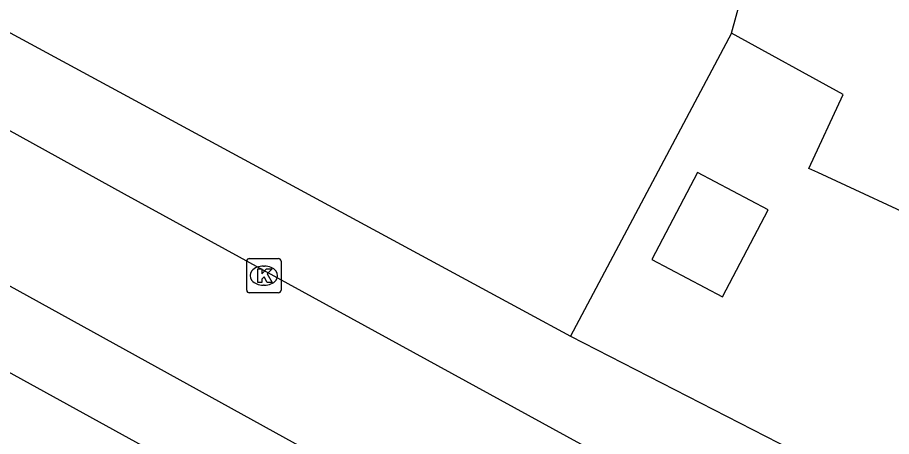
# Model space of a CAD drawing. Extents: x 161087 to 161922, y 382574 to 383873.
# Drawn here: x 161793.57 to 161819.09, y 383171.77 to 383184 of the extents above; entities that cross this region are included whole.
import ezdxf

# ---------------------------------------------------------------- set-up
doc = ezdxf.new("R2010")
doc.units = 0
for name, color, linetype in [('IMGEO_Fietspad_gesloten', 7, 'Continuous'), ('IMGEO_Kolk', 7, 'Continuous'), ('IMGEO_Lage_trafo', 7, 'Continuous'), ('IMGEO_Pand', 7, 'Continuous'), ('IMGEO_Rijbaan_lokaal_gesloten', 7, 'Continuous'), ('IMGEO_Voetpad_open', 7, 'Continuous')]:
    doc.layers.add(name, color=color, linetype=linetype)

msp = doc.modelspace()

# ---------------------------------------------------------------- linework, layer by layer
at = {"layer": 'IMGEO_Fietspad_gesloten'}
for points in [[(161813.482, 383169.651), (161808.082, 383172.609), (161796.69, 383178.843), (161781.538, 383187.211), (161765.085, 383196.212), (161740.293, 383209.885), (161724.103, 383218.792), (161711.611, 383225.692), (161701.802, 383231.102)], [(161792.325, 383176.719), (161806.343, 383168.996), (161806.62, 383168.844)]]:
    msp.add_lwpolyline(points, dxfattribs=at)
at = {"layer": 'IMGEO_Kolk'}
for p, q in [((161800.263, 383176.041), (161800.263, 383176.893)), ((161800.338, 383176.967), (161801.19, 383176.967)), ((161801.264, 383176.893), (161801.264, 383176.041)), ((161800.751, 383176.747), (161800.776, 383176.747)), ((161800.774, 383176.187), (161800.749, 383176.187)), ((161801.19, 383175.967), (161800.338, 383175.967))]:
    msp.add_line(p, q, dxfattribs=at)
for points in [[(161800.263, 383176.041), (161800.263, 383176.893)], [(161800.338, 383176.967), (161801.19, 383176.967)], [(161801.264, 383176.893), (161801.264, 383176.041)], [(161800.584, 383176.667), (161800.707, 383176.667), (161800.707, 383176.516), (161800.837, 383176.667), (161801.001, 383176.667), (161800.855, 383176.516), (161801.008, 383176.267), (161800.856, 383176.267), (161800.771, 383176.431), (161800.707, 383176.364), (161800.707, 383176.267), (161800.584, 383176.267), (161800.584, 383176.667)], [(161801.19, 383175.967), (161800.338, 383175.967)]]:
    msp.add_lwpolyline(points, dxfattribs=at)
for centre, start, end in [((161800.34, 383176.891), 91.552, 178.448), ((161800.34, 383176.891), 91.552, 178.448), ((161801.188, 383176.891), 1.552, 88.448), ((161801.188, 383176.891), 1.552, 88.448), ((161800.34, 383176.043), 181.552, 268.448), ((161800.34, 383176.043), 181.552, 268.448), ((161801.188, 383176.043), 271.552, 358.448), ((161801.188, 383176.043), 271.552, 358.448)]:
    msp.add_arc(centre, 0.0765, start, end, dxfattribs=at)
for centre, major_axis, ratio, start_param, end_param in [((161800.75, 383176.467), (-0.387, 0.002), 0.722429, 4.712389, 7.853982), ((161800.775, 383176.467), (-0.39, 0.002), 0.717154, 1.570796, 4.712389)]:
    msp.add_ellipse(centre, major_axis=major_axis, ratio=ratio, start_param=start_param, end_param=end_param, dxfattribs=at)
at = {"layer": 'IMGEO_Lage_trafo'}
msp.add_lwpolyline([(161815.49, 383178.382), (161813.419, 383179.472), (161812.085, 383176.937), (161814.155, 383175.847), (161815.49, 383178.382)], dxfattribs=at)
at = {"layer": 'IMGEO_Pand'}
for points in [[(161763.827, 383199.272), (161764.53, 383198.889), (161764.635, 383199.082), (161809.716, 383174.698)], [(161814.415, 383183.542), (161815.225, 383186.48)], [(161814.415, 383183.542), (161809.716, 383174.698)], [(161823.726, 383176.323), (161816.931, 383179.477), (161816.675, 383179.596), (161817.676, 383181.754), (161814.415, 383183.542)]]:
    msp.add_lwpolyline(points, dxfattribs=at)
at = {"layer": 'IMGEO_Rijbaan_lokaal_gesloten'}
msp.add_lwpolyline([(161791.248, 383174.784), (161805.548, 383166.924)], dxfattribs=at)
at = {"layer": 'IMGEO_Voetpad_open'}
msp.add_lwpolyline([(161809.716, 383174.698), (161821.86, 383168.48)], dxfattribs=at)

doc.saveas('drawing.dxf')
